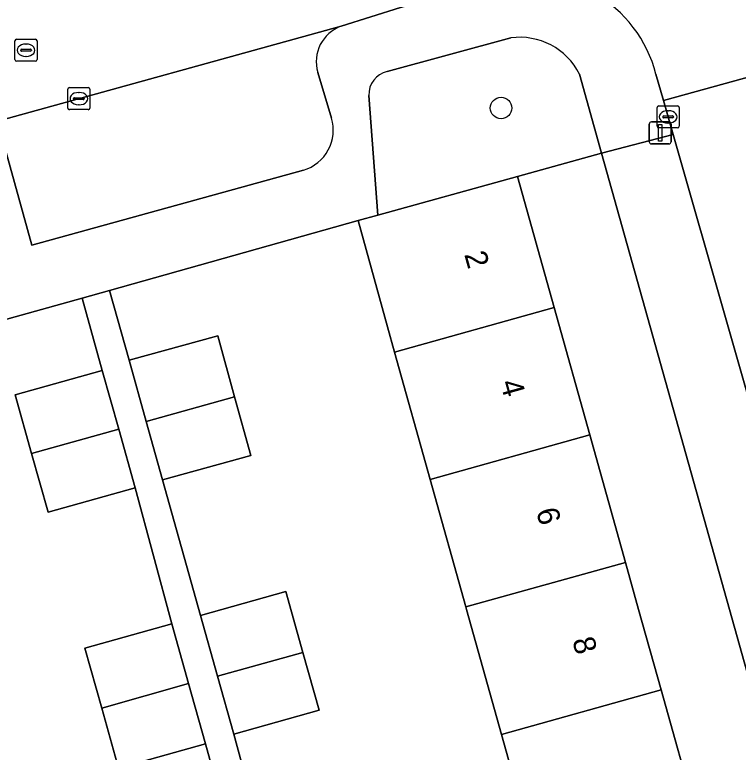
# Model space of a CAD drawing. Extents: x 159053 to 160042, y 380449 to 381423.
# Drawn here: x 159178.15 to 159210.95, y 380993.53 to 381026.97 of the extents above; entities that cross this region are included whole.
import ezdxf

# ---------------------------------------------------------------- set-up
doc = ezdxf.new("R2010")
doc.units = 0
for name, color, linetype in [('IMGEO_Boom', 7, 'Continuous'), ('IMGEO_Erf', 7, 'Continuous'), ('IMGEO_Groenvoorziening', 7, 'Continuous'), ('IMGEO_Kolk', 7, 'Continuous'), ('IMGEO_Lichtmast', 7, 'Continuous'), ('IMGEO_Muur', 7, 'Continuous'), ('IMGEO_Pand', 7, 'Continuous'), ('IMGEO_Pand_nummerreeks', 7, 'Continuous'), ('IMGEO_Parkeervlak_open', 7, 'Continuous'), ('IMGEO_Rijbaan_lokaal_open', 7, 'Continuous'), ('IMGEO_Rioolput', 7, 'Continuous'), ('IMGEO_Voetpad_open', 7, 'Continuous')]:
    doc.layers.add(name, color=color, linetype=linetype)

msp = doc.modelspace()

# ---------------------------------------------------------------- linework, layer by layer
at = {"layer": 'IMGEO_Boom'}
msp.add_circle((159200.196, 381022.743), 0.489, dxfattribs=at)
at = {"layer": 'IMGEO_Erf'}
msp.add_lwpolyline([(159229.211, 380933.416), (159210.55, 381000), (159204.751, 381020.689), (159200.94, 381019.636), (159202.602, 381013.694), (159204.217, 381007.916), (159205.833, 381002.138), (159206.431, 381000), (159207.449, 380996.36), (159209.065, 380990.581), (159210.68, 380984.803), (159212.339, 380978.871), (159210.485, 380978.351), (159211.299, 380975.452), (159212.112, 380972.554), (159213.923, 380973.063), (159215.58, 380967.161), (159217.202, 380961.384), (159218.824, 380955.608), (159220.446, 380949.831), (159222.068, 380944.054), (159223.69, 380938.278), (159225.347, 380932.375)], close=True, dxfattribs=at)
for points in [[(159201.827, 380988.562), (159200.212, 380994.341), (159198.631, 381000), (159198.598, 381000.119), (159196.983, 381005.898), (159195.368, 381011.676), (159195.048, 381012.82), (159193.716, 381017.639), (159182.452, 381014.462), (159183.344, 381011.303), (159187.355, 381012.412), (159188.117, 381009.653), (159188.855, 381006.984), (159184.844, 381005.875), (159186.58, 380999.737), (159190.441, 381000.816), (159191.212, 380998.058), (159191.945, 380995.432), (159188.084, 380994.353), (159189.775, 380988.098)], [(159188.505, 380987.762), (159186.798, 380993.905), (159182.855, 380992.805), (159182.095, 380995.532), (159181.338, 380998.248), (159185.281, 380999.347), (159183.612, 381005.516), (159179.664, 381004.41), (159178.916, 381007.083), (159178.173, 381009.735), (159182.121, 381010.841), (159181.211, 381014.117), (159172.63, 381011.734)]]:
    msp.add_lwpolyline(points, dxfattribs=at)
at = {"layer": 'IMGEO_Groenvoorziening'}
for points in [[(159200.635, 381025.92), (159195.04, 381024.397)], [(159194.209, 381023.308), (159194.618, 381017.888), (159200.94, 381019.636), (159204.751, 381020.689), (159203.751, 381024.279)]]:
    msp.add_lwpolyline(points, dxfattribs=at)
for centre, radius, start, end in [((159201.05, 381022.93), 3.019, 26.5447, 97.9095), ((159195.267, 381023.362), 1.06, 102.3848, 182.9217)]:
    msp.add_arc(centre, radius, start, end, dxfattribs=at)
at = {"layer": 'IMGEO_Kolk'}
for p, q in [((159180.56, 381022.742), (159180.56, 381023.594)), ((159180.635, 381023.668), (159181.487, 381023.668)), ((159181.048, 381023.448), (159181.073, 381023.448)), ((159181.561, 381023.594), (159181.561, 381022.742)), ((159180.819, 381023.162), (159180.819, 381023.174)), ((159181.257, 381023.125), (159180.859, 381023.125)), ((159180.862, 381023.211), (159181.26, 381023.211)), ((159181.303, 381023.174), (159181.303, 381023.162)), ((159181.071, 381022.888), (159181.046, 381022.888)), ((159207.27, 381021.914), (159207.27, 381022.766)), ((159207.345, 381022.84), (159208.197, 381022.84)), ((159208.271, 381022.766), (159208.271, 381021.914)), ((159181.487, 381022.668), (159180.635, 381022.668)), ((159207.758, 381022.62), (159207.783, 381022.62)), ((159207.529, 381022.334), (159207.529, 381022.346)), ((159207.967, 381022.297), (159207.569, 381022.297)), ((159207.572, 381022.383), (159207.97, 381022.383)), ((159208.013, 381022.346), (159208.013, 381022.334)), ((159208.197, 381021.84), (159207.345, 381021.84)), ((159207.781, 381022.06), (159207.756, 381022.06))]:
    msp.add_line(p, q, dxfattribs=at)
for points in [[(159180.56, 381022.742), (159180.56, 381023.594)], [(159180.635, 381023.668), (159181.487, 381023.668)], [(159181.561, 381023.594), (159181.561, 381022.742)], [(159207.27, 381021.914), (159207.27, 381022.766)], [(159207.345, 381022.84), (159208.197, 381022.84)], [(159208.271, 381022.766), (159208.271, 381021.914)], [(159181.487, 381022.668), (159180.635, 381022.668)], [(159208.197, 381021.84), (159207.345, 381021.84)]]:
    msp.add_lwpolyline(points, dxfattribs=at)
for centre, radius, start, end in [((159180.637, 381023.592), 0.0765, 91.552, 178.448), ((159180.637, 381023.592), 0.0765, 91.552, 178.448), ((159181.485, 381023.592), 0.0765, 1.552, 88.448), ((159181.485, 381023.592), 0.0765, 1.552, 88.448), ((159180.859, 381023.171), 0.0403, 85.8775, 175.7526), ((159180.856, 381023.161), 0.0366, 178.938, 274.7102), ((159181.26, 381023.168), 0.043, 264.8664, 352.4533), ((159181.264, 381023.173), 0.0386, 1.7309, 96.639), ((159207.347, 381022.764), 0.0765, 91.552, 178.448), ((159207.347, 381022.764), 0.0765, 91.552, 178.448), ((159208.195, 381022.764), 0.0765, 1.552, 88.448), ((159208.195, 381022.764), 0.0765, 1.552, 88.448), ((159180.637, 381022.744), 0.0765, 181.552, 268.448), ((159180.637, 381022.744), 0.0765, 181.552, 268.448), ((159181.485, 381022.744), 0.0765, 271.552, 358.448), ((159181.485, 381022.744), 0.0765, 271.552, 358.448), ((159207.569, 381022.343), 0.0403, 85.8775, 175.7526), ((159207.566, 381022.333), 0.0366, 178.938, 274.7102), ((159207.97, 381022.34), 0.043, 264.8664, 352.4533), ((159207.974, 381022.345), 0.0386, 1.7309, 96.639), ((159207.347, 381021.916), 0.0765, 181.552, 268.448), ((159207.347, 381021.916), 0.0765, 181.552, 268.448), ((159208.195, 381021.916), 0.0765, 271.552, 358.448), ((159208.195, 381021.916), 0.0765, 271.552, 358.448)]:
    msp.add_arc(centre, radius, start, end, dxfattribs=at)
for centre, major_axis, ratio, start_param, end_param in [((159181.047, 381023.168), (-0.387, 0.002), 0.722429, 4.712389, 7.853982), ((159181.072, 381023.168), (-0.39, 0.002), 0.717154, 1.570796, 4.712389), ((159207.757, 381022.34), (-0.387, 0.002), 0.722429, 4.712389, 7.853982), ((159207.782, 381022.34), (-0.39, 0.002), 0.717154, 1.570796, 4.712389)]:
    msp.add_ellipse(centre, major_axis=major_axis, ratio=ratio, start_param=start_param, end_param=end_param, dxfattribs=at)
at = {"layer": 'IMGEO_Lichtmast'}
for p, q in [((159207.011, 381022.114), (159207.801, 381022.114)), ((159207.801, 381022.114), (159207.011, 381022.114)), ((159206.911, 381021.214), (159206.911, 381022.014)), ((159206.911, 381022.014), (159206.911, 381021.214)), ((159207.901, 381022.014), (159207.901, 381021.214)), ((159207.901, 381021.214), (159207.901, 381022.014)), ((159207.801, 381021.114), (159207.011, 381021.114)), ((159207.011, 381021.114), (159207.801, 381021.114))]:
    msp.add_line(p, q, dxfattribs=at)
msp.add_lwpolyline([(159207.331, 381021.989), (159207.481, 381021.989), (159207.481, 381021.239), (159207.331, 381021.239), (159207.331, 381021.989)], dxfattribs=at)
for centre, start, end in [((159207.011, 381022.014), 90, 180), ((159207.011, 381022.014), 90, 180), ((159207.801, 381022.014), 0, 90), ((159207.801, 381022.014), 360, 90), ((159207.011, 381021.214), 180, 270), ((159207.011, 381021.214), 180, 270), ((159207.801, 381021.214), 270, 0), ((159207.801, 381021.214), 270, 0)]:
    msp.add_arc(centre, 0.1, start, end, dxfattribs=at)
at = {"layer": 'IMGEO_Muur'}
msp.add_lwpolyline([(159193.716, 381017.639), (159182.564, 381014.493)], dxfattribs=at)
at = {"layer": 'IMGEO_Pand'}
for points in [[(159202.602, 381013.694), (159200.94, 381019.636), (159194.618, 381017.888), (159193.716, 381017.639), (159195.048, 381012.82), (159195.368, 381011.676)], [(159202.602, 381013.694), (159195.368, 381011.676), (159196.983, 381005.898), (159204.217, 381007.916)], [(159183.344, 381011.303), (159184.109, 381008.535), (159188.117, 381009.653), (159187.355, 381012.412)], [(159178.916, 381007.083), (159182.865, 381008.184), (159182.121, 381010.841), (159178.173, 381009.735)], [(159188.117, 381009.653), (159184.109, 381008.535), (159184.844, 381005.875), (159188.855, 381006.984)], [(159178.916, 381007.083), (159179.664, 381004.41), (159183.612, 381005.516), (159182.865, 381008.184)], [(159198.598, 381000.119), (159205.833, 381002.138), (159204.217, 381007.916), (159196.983, 381005.898)], [(159198.598, 381000.119), (159198.631, 381000), (159200.212, 380994.341), (159207.449, 380996.36), (159206.431, 381000), (159205.833, 381002.138)], [(159186.58, 380999.737), (159187.35, 380996.98), (159191.212, 380998.058), (159190.441, 381000.816)], [(159182.095, 380995.532), (159186.036, 380996.64), (159185.281, 380999.347), (159181.338, 380998.248)], [(159191.212, 380998.058), (159187.35, 380996.98), (159188.084, 380994.353), (159191.945, 380995.432)], [(159182.095, 380995.532), (159182.855, 380992.805), (159186.798, 380993.905), (159186.036, 380996.64)], [(159209.065, 380990.581), (159207.449, 380996.36), (159200.212, 380994.341), (159201.827, 380988.562)]]:
    msp.add_lwpolyline(points, close=True, dxfattribs=at)
at = {"layer": 'IMGEO_Parkeervlak_open'}
for points in [[(159192.954, 381026.451), (159177.423, 381022.165), (159175.225, 381021.559), (159166.474, 381019.144), (159166.803, 381019.204)], [(159192.514, 381022.289), (159191.893, 381024.356)], [(159177.754, 381020.787), (159178.929, 381016.526), (159191.237, 381019.922)]]:
    msp.add_lwpolyline(points, dxfattribs=at)
for centre, radius, start, end in [((159193.524, 381024.846), 1.703, 109.5636, 196.717), ((159190.693, 381021.744), 1.901, 286.6344, 16.6717)]:
    msp.add_arc(centre, radius, start, end, dxfattribs=at)
at = {"layer": 'IMGEO_Rijbaan_lokaal_open'}
for points in [[(159192.954, 381026.451), (159195.64, 381027.295), (159198.707, 381028.146), (159197.426, 381032.94), (159188.815, 381030.559), (159180.003, 381028.177), (159179.251, 381030.872), (159173.575, 381029.346), (159174.344, 381026.606), (159173.866, 381026.477), (159170.266, 381025.505), (159167.403, 381024.731), (159164.898, 381024.021), (159155.684, 381021.614), (159152.987, 381020.903), (159150.473, 381020.24)], [(159157.733, 381016.876), (159159.467, 381017.305), (159166.474, 381019.144), (159175.225, 381021.559), (159177.423, 381022.165), (159192.954, 381026.451)], [(159207.215, 381024.274), (159207.559, 381023.083), (159214.295, 381024.942), (159213.959, 381026.065)]]:
    msp.add_lwpolyline(points, dxfattribs=at)
msp.add_lwpolyline([(159214.295, 381024.942), (159207.559, 381023.083), (159208.001, 381021.538), (159212.955, 381004.209), (159213.62, 381001.831), (159220.402, 381003.72), (159219.206, 381008.024)], close=True, dxfattribs=at)
msp.add_arc((159201.556, 381022.858), 5.833, 14.0481, 107.3468, dxfattribs=at)
at = {"layer": 'IMGEO_Rioolput'}
for p, q in [((159178.164, 381024.937), (159178.164, 381025.789)), ((159178.239, 381025.863), (159179.091, 381025.863)), ((159179.165, 381025.789), (159179.165, 381024.937)), ((159178.652, 381025.643), (159178.677, 381025.643)), ((159178.423, 381025.357), (159178.423, 381025.369)), ((159178.861, 381025.32), (159178.463, 381025.32)), ((159178.466, 381025.406), (159178.864, 381025.406)), ((159178.907, 381025.369), (159178.907, 381025.357)), ((159179.091, 381024.863), (159178.239, 381024.863)), ((159178.675, 381025.083), (159178.65, 381025.083))]:
    msp.add_line(p, q, dxfattribs=at)
for points in [[(159178.164, 381024.937), (159178.164, 381025.789)], [(159178.239, 381025.863), (159179.091, 381025.863)], [(159179.165, 381025.789), (159179.165, 381024.937)], [(159179.091, 381024.863), (159178.239, 381024.863)]]:
    msp.add_lwpolyline(points, dxfattribs=at)
for centre, radius, start, end in [((159178.241, 381025.787), 0.0765, 91.552, 178.448), ((159178.241, 381025.787), 0.0765, 91.552, 178.448), ((159179.089, 381025.787), 0.0765, 1.552, 88.448), ((159179.089, 381025.787), 0.0765, 1.552, 88.448), ((159178.463, 381025.366), 0.0403, 85.8775, 175.7526), ((159178.46, 381025.356), 0.0366, 178.938, 274.7102), ((159178.864, 381025.363), 0.043, 264.8664, 352.4533), ((159178.868, 381025.368), 0.0386, 1.7309, 96.639), ((159178.241, 381024.939), 0.0765, 181.552, 268.448), ((159178.241, 381024.939), 0.0765, 181.552, 268.448), ((159179.089, 381024.939), 0.0765, 271.552, 358.448), ((159179.089, 381024.939), 0.0765, 271.552, 358.448)]:
    msp.add_arc(centre, radius, start, end, dxfattribs=at)
for centre, major_axis, ratio, start_param, end_param in [((159178.651, 381025.363), (-0.387, 0.002), 0.722429, 4.712389, 7.853982), ((159178.676, 381025.363), (-0.39, 0.002), 0.717154, 1.570796, 4.712389)]:
    msp.add_ellipse(centre, major_axis=major_axis, ratio=ratio, start_param=start_param, end_param=end_param, dxfattribs=at)
at = {"layer": 'IMGEO_Voetpad_open'}
for points in [[(159199.817, 381028.426), (159198.707, 381028.146), (159195.64, 381027.295), (159192.954, 381026.451)], [(159195.04, 381024.397), (159200.635, 381025.92)], [(159191.893, 381024.356), (159192.514, 381022.289)], [(159203.751, 381024.279), (159204.751, 381020.689), (159208.001, 381021.538), (159207.559, 381023.083), (159207.215, 381024.274)], [(159166.592, 381015.45), (159168.074, 381010.466), (159170.174, 381011.046), (159172.63, 381011.734), (159181.211, 381014.117), (159182.452, 381014.462), (159193.716, 381017.639), (159194.618, 381017.888), (159194.209, 381023.308)], [(159191.237, 381019.922), (159178.929, 381016.526), (159177.754, 381020.787)], [(159189.775, 380988.098), (159188.084, 380994.353), (159187.35, 380996.98), (159186.58, 380999.737), (159184.844, 381005.875), (159184.109, 381008.535), (159183.344, 381011.303), (159182.452, 381014.462), (159181.211, 381014.117), (159182.121, 381010.841), (159182.865, 381008.184), (159183.612, 381005.516), (159185.281, 380999.347), (159186.036, 380996.64), (159186.798, 380993.905), (159188.505, 380987.762)]]:
    msp.add_lwpolyline(points, dxfattribs=at)
msp.add_lwpolyline([(159208.001, 381021.538), (159204.751, 381020.689), (159210.55, 381000), (159229.211, 380933.416), (159232.538, 380934.356), (159231.034, 380939.757), (159227.067, 380953.987), (159226.315, 380956.684), (159226.01, 380957.779), (159219.592, 380980.397), (159215.914, 380993.702), (159214.376, 380999.135), (159214.131, 381000), (159213.62, 381001.831), (159212.955, 381004.209)], close=True, dxfattribs=at)
for centre, radius, start, end in [((159201.556, 381022.858), 5.833, 14.0481, 107.3468), ((159193.524, 381024.846), 1.703, 109.5636, 196.717), ((159201.05, 381022.93), 3.019, 26.5447, 97.9095), ((159195.267, 381023.362), 1.06, 102.3848, 182.9217), ((159190.693, 381021.744), 1.901, 286.6344, 16.6717)]:
    msp.add_arc(centre, radius, start, end, dxfattribs=at)

# ---------------------------------------------------------------- texts
at = {"layer": 'IMGEO_Pand_nummerreeks'}
for s, rotation, p in [('2', 285.6229, (159198.521, 381016.111)), ('4', 285.6229, (159200.148, 381010.289)), ('6', 285.6229, (159201.775, 381004.47)), ('8', 285.6219, (159203.414, 380998.608))]:
    msp.add_text(s, height=1, rotation=rotation, dxfattribs=at).set_placement(p)

doc.saveas('drawing.dxf')
